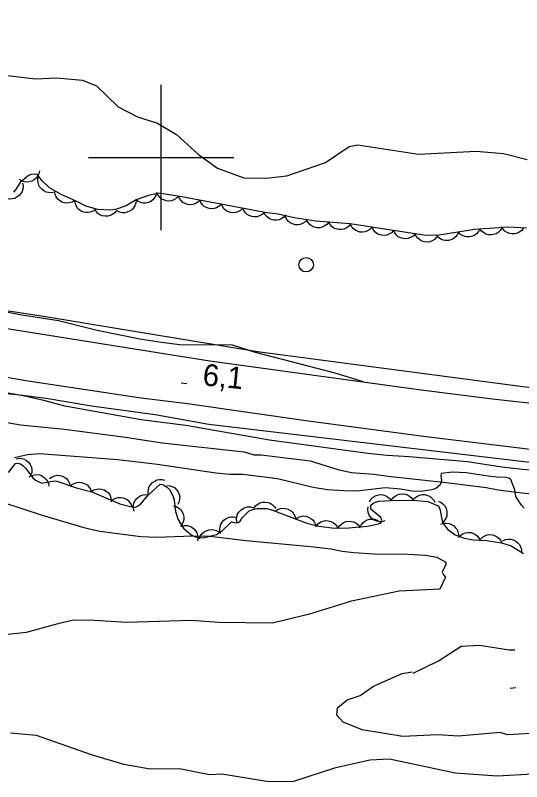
# Model space of a CAD drawing. Extents: x 336540 to 340074, y 5572036 to 5573747.
# Drawn here: x 336980 to 337049.6, y 5572514.1 to 5572619.6 of the extents above; entities that cross this region are included whole.
import ezdxf

# ---------------------------------------------------------------- set-up
doc = ezdxf.new("R2010")
doc.units = 0
for name, color, linetype in [('Niveau 1', 7, 'Continuous'), ('Niveau 2', 7, 'Continuous'), ('Niveau 21', 7, 'Continuous'), ('Niveau 22', 7, 'Continuous'), ('Niveau 3', 7, 'Continuous'), ('Niveau 36', 7, 'Continuous'), ('Niveau 44', 7, 'Continuous'), ('Niveau 61', 7, 'Continuous')]:
    doc.layers.add(name, color=color, linetype=linetype)

msp = doc.modelspace()

# ---------------------------------------------------------------- linework, layer by layer
at = {"layer": 'Niveau 1'}
for points in [[(336978.84, 5572611.27), (336982.76, 5572610.81), (336985.64, 5572610.96), (336989.2, 5572610.62), (336991.11, 5572609.87), (336994.12, 5572606.97), (336996.74, 5572605.58), (336999.49, 5572604.72), (337002.12, 5572603.13), (337005.13, 5572600.42), (337007.77, 5572598.52), (337011.39, 5572597.18), (337014.44, 5572597.15), (337017.29, 5572597.48), (337022.61, 5572599.29), (337025.89, 5572601.49), (337027.06, 5572601.72), (337035.4, 5572600.45), (337043.34, 5572600.86), (337047.09, 5572600.55), (337050.34, 5572599.69)], [(337049.97, 5572551.7), (337049.58, 5572552.13), (337048.8, 5572553.31), (337048.65, 5572554.23), (337048.13, 5572555.65), (337047.85, 5572555.83), (337047.48, 5572555.93), (337046.19, 5572555.97), (337044.99, 5572556.12), (337042.03, 5572556.58), (337040.05, 5572556.67), (337038.53, 5572556.51), (337038.49, 5572556.14), (337038.59, 5572555.54), (337038.39, 5572554.91), (337037.81, 5572554.43), (337037.26, 5572554.25), (337035.77, 5572554), (337034.52, 5572554.04), (337032.96, 5572554.35), (337030.89, 5572554.51), (337026.94, 5572554.07), (337025.12, 5572554.09), (337022.88, 5572554.23), (337020.92, 5572554.58), (337016, 5572555.77), (337011.27, 5572556.37), (337009.43, 5572556.35), (337007.55, 5572556.55), (336999.51, 5572557.71), (336994.06, 5572558.39), (336983.26, 5572559.18), (336981.61, 5572559.04), (336979.84, 5572558.63)], [(336978.04, 5572552.57), (336983.66, 5572550.75), (336989.37, 5572549.04), (336991.57, 5572548.54), (336997.23, 5572547.82), (336999.37, 5572547.74), (337004.38, 5572547.92), (337006.76, 5572547.88), (337011.66, 5572547.26), (337020.61, 5572546.46), (337023.36, 5572546.14), (337024.92, 5572545.81), (337026.5, 5572545.62), (337029.22, 5572545.41), (337033.95, 5572545.39), (337036.38, 5572545.25), (337037.95, 5572544.99), (337039.16, 5572544.29), (337039.16, 5572543.98), (337038.69, 5572542.89), (337038.83, 5572542.54), (337039.12, 5572542.23), (337038.34, 5572540.57), (337032.77, 5572540.29), (337026.22, 5572538.92)], [(337026.22, 5572538.92), (337020.24, 5572537.09), (337015.35, 5572535.87)], [(337015.35, 5572535.87), (337007.95, 5572535.96), (337004.21, 5572536.27), (336995.27, 5572535.98), (336990.83, 5572536.26), (336987.96, 5572536.28), (336985.78, 5572535.81), (336981.45, 5572534.59), (336972.2, 5572533.6)], [(337095.72, 5572517.05), (337088.86, 5572518.75), (337085.98, 5572518.92), (337074.51, 5572518.16), (337063.41, 5572516.91), (337055.46, 5572516.69), (337051.15, 5572515.1), (337046.25, 5572514.85), (337040.48, 5572515.24), (337031.42, 5572517.15), (337028.72, 5572517.02), (337023.86, 5572515.91), (337018.2, 5572514.09), (337014.83, 5572514.07), (337008.34, 5572515.12), (337006.66, 5572515.03), (337002.55, 5572515.83), (336998.48, 5572515.78), (336994.9, 5572516.45), (336990.44, 5572517.75), (336982.88, 5572520.42), (336979.29, 5572520.74)]]:
    msp.add_lwpolyline(points, dxfattribs=at)
at = {"layer": 'Niveau 2'}
for points in [[(336977.03, 5572579.08), (336980.56, 5572578.37), (336985.87, 5572577.54), (336991.23, 5572576.22), (336997.08, 5572575.04), (337000.04, 5572574.56), (337002.6, 5572574.24), (337009.78, 5572574.22), (337012.95, 5572573.18), (337023.91, 5572570.33), (337027.81, 5572569.14)], [(337067.72, 5572557.83), (337066.43, 5572556.88), (337066.09, 5572556.8), (337061.97, 5572556.39), (337057.42, 5572556.46), (337049.74, 5572557.02), (337046.89, 5572557.35), (337042.14, 5572558.1), (337034.14, 5572558.8), (337031.1, 5572558.98), (337028.43, 5572559.26), (337014.91, 5572561.1), (337003.42, 5572563.11), (336997.25, 5572563.89), (336986.75, 5572565.77), (336984.08, 5572566.5), (336981.03, 5572567.18), (336977.9, 5572567.75)], [(337034.69, 5572529.01), (337038.16, 5572530.72), (337041.28, 5572532.74), (337043.8, 5572532.88), (337047.9, 5572532.24), (337048.65, 5572532.2)], [(337062.22, 5572520.26), (337057.35, 5572519.65), (337055.14, 5572519.89), (337051.7, 5572520.74), (337047.67, 5572520.53), (337046.63, 5572520.82), (337040.9, 5572520.35), (337038.02, 5572520.54), (337033.28, 5572520.3), (337027.66, 5572521.19), (337025.07, 5572522.25), (337024.17, 5572523.22), (337024.27, 5572524.23), (337025.58, 5572525.34), (337027.41, 5572525.92), (337029.21, 5572527.2), (337033.17, 5572528.94), (337034.53, 5572529.18)]]:
    msp.add_lwpolyline(points, dxfattribs=at)
at = {"layer": 'Niveau 21'}
for points in [[(337100.64, 5572555), (337088.68, 5572555.77), (337076.26, 5572556.91), (337061.77, 5572558.48), (337053.08, 5572559.51), (337036.48, 5572561.54), (337019.9, 5572563.72), (337003.65, 5572566.07), (336997.26, 5572566.87), (336981.42, 5572569.24), (336960.45, 5572572.91), (336934.7, 5572577.9), (336922.06, 5572580.9), (336896.11, 5572586.22), (336883.84, 5572588.4), (336824.78, 5572600.58), (336808.76, 5572603.44), (336772.56, 5572611.03), (336750.71, 5572615.17), (336667.09, 5572632.55), (336658.39, 5572633.88), (336648.84, 5572635.99), (336623.94, 5572640.52), (336607.07, 5572643.16)], [(337095.79, 5572561.86), (337085.79, 5572562.64), (337061.8, 5572564.95), (337045.61, 5572566.7), (337035.77, 5572567.94), (337006.72, 5572571.94), (336977.04, 5572576.7), (336945.1, 5572582.45), (336884.31, 5572594.33), (336807.63, 5572610.39)], [(336854.11, 5572603.04), (336864.11, 5572601.24), (336873.61, 5572598.85), (336882.78, 5572596.77), (336912.98, 5572591.14), (336921.22, 5572589.38), (336948.66, 5572583.79), (336954.19, 5572582.77), (336971.74, 5572579.97), (336983.82, 5572578.15), (337013.25, 5572573.26), (337050.14, 5572568.44), (337060.73, 5572567.18), (337067.1, 5572566.52), (337092.27, 5572564.2)], [(336862, 5572590.65), (336871.76, 5572588.24), (336879.75, 5572586.54), (336884.48, 5572585.66), (336895.01, 5572583.94), (336909.33, 5572581.03), (336936.73, 5572575.18), (336946.66, 5572573.14), (336957.31, 5572571.04), (336966.26, 5572569.58), (336974.67, 5572567.84), (336980.22, 5572567.35), (336984.21, 5572566.84), (336990.44, 5572565.82), (336999.21, 5572564.62), (337006.58, 5572563.3), (337073.99, 5572555.28), (337110.67, 5572552.6)]]:
    msp.add_lwpolyline(points, dxfattribs=at)
at = {"layer": 'Niveau 22'}
msp.add_lwpolyline([(336975.89, 5572564), (336980.68, 5572563.17), (336986.71, 5572562.61), (336995.12, 5572561.51), (337000.15, 5572560.72), (337011.41, 5572559.47), (337012.74, 5572559.05), (337013.78, 5572559.04), (337020.51, 5572558.25), (337024.32, 5572557.06), (337026.22, 5572556.64), (337029.27, 5572556.39), (337031.23, 5572556.11), (337039.23, 5572555.23), (337044.7, 5572554.56), (337046.36, 5572554.22), (337048.84, 5572553.9), (337054.72, 5572553.27)], dxfattribs=at)
at = {"layer": 'Niveau 3'}
for p, q in [((337002.76, 5572568.95), (337003.56, 5572568.87)), ((337048.01, 5572526.93), (337048.81, 5572527.01))]:
    msp.add_line(p, q, dxfattribs=at)
at = {"layer": 'Niveau 36'}
msp.add_circle((337019.96, 5572585.23), 1, dxfattribs=at)
at = {"layer": 'Niveau 44'}
for points in [[(336983.26, 5572598.16), (336983.18, 5572597.75), (336983, 5572597.39), (336982.81, 5572597.12), (336982.53, 5572596.9), (336982.21, 5572596.72), (336981.83, 5572596.63), (336981.51, 5572596.59), (336981.16, 5572596.65), (336980.81, 5572596.77), (336980.51, 5572596.96)], [(336999.7, 5572595.08), (336998.27, 5572594.75), (336996.59, 5572594.14), (336995.18, 5572593.33), (336993.73, 5572592.81), (336993.02, 5572592.75), (336991.29, 5572592.84), (336989.67, 5572593.29), (336988.34, 5572593.98), (336986.24, 5572594.88), (336984.67, 5572595.82), (336983.64, 5572596.77), (336982.97, 5572597.65), (336982.53, 5572597.71), (336982.09, 5572597.65), (336981.7, 5572597.48), (336980.61, 5572596.53), (336980, 5572595.52), (336979.71, 5572595.23)], [(336985.32, 5572595.22), (336984.91, 5572595.13), (336984.5, 5572595.15), (336984.18, 5572595.22), (336983.87, 5572595.38), (336983.58, 5572595.61), (336983.34, 5572595.91), (336983.17, 5572596.19), (336983.09, 5572596.53), (336983.06, 5572596.9), (336983.11, 5572597.26)], [(336980.94, 5572596.46), (336981.02, 5572596.05), (336980.97, 5572595.64), (336980.9, 5572595.32), (336980.72, 5572595.02), (336980.48, 5572594.74), (336980.17, 5572594.51), (336979.89, 5572594.35), (336979.54, 5572594.28), (336979.17, 5572594.27), (336978.82, 5572594.34)], [(336988.12, 5572594.07), (336987.77, 5572593.85), (336987.38, 5572593.74), (336987.05, 5572593.69), (336986.71, 5572593.74), (336986.36, 5572593.86), (336986.03, 5572594.06), (336985.78, 5572594.27), (336985.59, 5572594.56), (336985.43, 5572594.9), (336985.37, 5572595.25)], [(336999.39, 5572595.16), (336999.28, 5572594.75), (336999.07, 5572594.4), (336998.87, 5572594.14), (336998.58, 5572593.94), (336998.24, 5572593.79), (336997.87, 5572593.72), (336997.54, 5572593.69), (336997.2, 5572593.78), (336996.86, 5572593.92), (336996.57, 5572594.13)], [(337002.39, 5572594.66), (337002.1, 5572594.36), (337001.75, 5572594.15), (337001.45, 5572594.03), (337001.1, 5572593.99), (337000.73, 5572594.01), (337000.36, 5572594.14), (337000.07, 5572594.27), (336999.81, 5572594.51), (336999.58, 5572594.8), (336999.42, 5572595.12)], [(337050.26, 5572590.28), (337047.8, 5572590.38), (337043.11, 5572590.06), (337038.24, 5572589.28), (337036.44, 5572589.25), (337026.02, 5572590.84), (337021.29, 5572591.23), (337018.29, 5572591.67), (337016.11, 5572592.2), (337014.57, 5572592.37), (337002.86, 5572594.59), (336999.7, 5572595.08)], [(336990.79, 5572592.71), (336990.43, 5572592.51), (336990.03, 5572592.43), (336989.7, 5572592.4), (336989.36, 5572592.48), (336989.01, 5572592.62), (336988.71, 5572592.85), (336988.47, 5572593.07), (336988.3, 5572593.38), (336988.17, 5572593.73), (336988.13, 5572594.09)], [(336996.57, 5572594.13), (336996.54, 5572593.71), (336996.39, 5572593.33), (336996.23, 5572593.04), (336995.98, 5572592.79), (336995.68, 5572592.58), (336995.32, 5572592.45), (336995, 5572592.37), (336994.65, 5572592.39), (336994.29, 5572592.47), (336993.97, 5572592.63)], [(337005.34, 5572594.12), (337005.04, 5572593.82), (337004.68, 5572593.63), (337004.38, 5572593.51), (337004.02, 5572593.49), (337003.66, 5572593.53), (337003.3, 5572593.66), (337003.01, 5572593.81), (337002.75, 5572594.05), (337002.53, 5572594.35), (337002.39, 5572594.68)], [(337008.28, 5572593.56), (337007.99, 5572593.27), (337007.63, 5572593.07), (337007.32, 5572592.96), (337006.97, 5572592.93), (337006.6, 5572592.97), (337006.25, 5572593.1), (337005.95, 5572593.25), (337005.7, 5572593.49), (337005.48, 5572593.79), (337005.34, 5572594.12)], [(336993.87, 5572592.71), (336993.62, 5572592.37), (336993.29, 5572592.13), (336993, 5572591.98), (336992.66, 5572591.9), (336992.29, 5572591.89), (336991.91, 5572591.97), (336991.6, 5572592.08), (336991.32, 5572592.29), (336991.06, 5572592.55), (336990.88, 5572592.86)], [(337011.23, 5572593), (337010.94, 5572592.71), (337010.58, 5572592.51), (337010.27, 5572592.4), (337009.92, 5572592.37), (337009.55, 5572592.41), (337009.19, 5572592.54), (337008.9, 5572592.69), (337008.65, 5572592.93), (337008.43, 5572593.23), (337008.28, 5572593.56)], [(337014.18, 5572592.44), (337013.89, 5572592.15), (337013.53, 5572591.95), (337013.22, 5572591.84), (337012.87, 5572591.81), (337012.5, 5572591.85), (337012.14, 5572591.98), (337011.85, 5572592.13), (337011.6, 5572592.37), (337011.38, 5572592.67), (337011.23, 5572593)], [(337017.16, 5572592.08), (337016.89, 5572591.77), (337016.54, 5572591.55), (337016.25, 5572591.41), (337015.9, 5572591.35), (337015.53, 5572591.36), (337015.16, 5572591.47), (337014.86, 5572591.59), (337014.59, 5572591.81), (337014.34, 5572592.1), (337014.18, 5572592.41)], [(337020.08, 5572591.41), (337019.8, 5572591.1), (337019.45, 5572590.89), (337019.15, 5572590.76), (337018.8, 5572590.72), (337018.43, 5572590.74), (337018.06, 5572590.86), (337017.76, 5572591), (337017.5, 5572591.23), (337017.27, 5572591.52), (337017.11, 5572591.84)], [(337023.06, 5572591.08), (337022.8, 5572590.76), (337022.46, 5572590.53), (337022.17, 5572590.38), (337021.82, 5572590.32), (337021.45, 5572590.32), (337021.08, 5572590.41), (337020.78, 5572590.53), (337020.5, 5572590.74), (337020.25, 5572591.02), (337020.07, 5572591.33)], [(337026.05, 5572590.84), (337025.79, 5572590.51), (337025.45, 5572590.28), (337025.16, 5572590.13), (337024.81, 5572590.07), (337024.44, 5572590.07), (337024.07, 5572590.17), (337023.77, 5572590.28), (337023.49, 5572590.5), (337023.24, 5572590.77), (337023.06, 5572591.08)], [(337029.02, 5572590.38), (337028.73, 5572590.08), (337028.38, 5572589.87), (337028.08, 5572589.74), (337027.73, 5572589.71), (337027.36, 5572589.73), (337027, 5572589.85), (337026.7, 5572589.98), (337026.44, 5572590.22), (337026.21, 5572590.51), (337026.05, 5572590.84)], [(337031.98, 5572589.93), (337031.7, 5572589.62), (337031.35, 5572589.42), (337031.04, 5572589.29), (337030.69, 5572589.25), (337030.33, 5572589.28), (337029.96, 5572589.4), (337029.66, 5572589.53), (337029.4, 5572589.77), (337029.17, 5572590.06), (337029.02, 5572590.38)], [(337034.95, 5572589.48), (337034.66, 5572589.17), (337034.31, 5572588.97), (337034.01, 5572588.84), (337033.66, 5572588.8), (337033.29, 5572588.82), (337032.93, 5572588.94), (337032.63, 5572589.08), (337032.37, 5572589.31), (337032.14, 5572589.61), (337031.98, 5572589.93)], [(337040.9, 5572589.71), (337040.72, 5572589.33), (337040.45, 5572589.02), (337040.2, 5572588.81), (337039.88, 5572588.67), (337039.52, 5572588.58), (337039.13, 5572588.58), (337038.81, 5572588.62), (337038.49, 5572588.76), (337038.18, 5572588.97), (337037.93, 5572589.23)], [(337043.86, 5572590.18), (337043.68, 5572589.8), (337043.41, 5572589.5), (337043.16, 5572589.28), (337042.84, 5572589.14), (337042.48, 5572589.05), (337042.1, 5572589.06), (337041.77, 5572589.09), (337041.45, 5572589.24), (337041.14, 5572589.44), (337040.9, 5572589.71)], [(337046.86, 5572590.32), (337046.65, 5572589.95), (337046.35, 5572589.68), (337046.08, 5572589.49), (337045.75, 5572589.37), (337045.38, 5572589.32), (337045, 5572589.36), (337044.68, 5572589.42), (337044.38, 5572589.6), (337044.09, 5572589.83), (337043.87, 5572590.11)], [(337049.86, 5572590.3), (337049.61, 5572589.96), (337049.28, 5572589.72), (337048.99, 5572589.56), (337048.65, 5572589.48), (337048.28, 5572589.46), (337047.91, 5572589.54), (337047.6, 5572589.64), (337047.31, 5572589.85), (337047.05, 5572590.11), (337046.86, 5572590.42)], [(337037.91, 5572589.03), (337037.63, 5572588.72), (337037.28, 5572588.51), (337036.97, 5572588.39), (337036.63, 5572588.35), (337036.26, 5572588.37), (337035.89, 5572588.49), (337035.6, 5572588.63), (337035.33, 5572588.86), (337035.1, 5572589.15), (337034.95, 5572589.48)], [(336979, 5572556.64), (336979.96, 5572557.87), (336980.3, 5572557.89), (336980.66, 5572557.8), (336981.01, 5572557.56), (336981.36, 5572557.21), (336982.35, 5572555.91), (336982.75, 5572555.58), (336983.6, 5572555.18), (336985.32, 5572555.5), (336985.67, 5572555.44), (336988.51, 5572554.47), (336990.48, 5572553.98), (336994.34, 5572552.33), (336996.36, 5572551.81), (336996.76, 5572551.98), (336997.17, 5572552.28), (336998.28, 5572553.55), (336999.9, 5572555.01), (337000.34, 5572554.91), (337000.76, 5572554.65), (337001.14, 5572554.27), (337001.68, 5572553.33), (337001.81, 5572552.83), (337001.98, 5572551.27), (337002.37, 5572550.12), (337003.09, 5572548.96), (337004.13, 5572548.03), (337004.72, 5572547.77), (337005.35, 5572547.65), (337005.97, 5572547.67), (337007.63, 5572548.07), (337008.43, 5572548.64), (337009.69, 5572549.85), (337010.28, 5572549.72), (337010.61, 5572549.73), (337010.86, 5572549.94), (337011.19, 5572550.44), (337012.13, 5572551.33), (337012.62, 5572551.55), (337013.19, 5572551.67), (337014.57, 5572551.66), (337015.33, 5572551.45), (337020.05, 5572549.63), (337021.69, 5572549.25), (337023.87, 5572548.97), (337025.83, 5572549.03), (337028.39, 5572549.23), (337029.89, 5572549.54), (337030.17, 5572549.72), (337030.38, 5572550.07), (337030.23, 5572550.43), (337028.85, 5572551.59), (337028.86, 5572552.11), (337029.11, 5572552.34), (337029.5, 5572552.54), (337030, 5572552.67), (337031.56, 5572552.77), (337034.65, 5572552.83), (337036.7, 5572552.64), (337038.1, 5572552.05), (337038.35, 5572551.63), (337038.7, 5572549.73), (337039.4, 5572548.82), (337040.44, 5572548.05), (337041.68, 5572547.59), (337042.99, 5572547.38), (337044.79, 5572547.26), (337046.84, 5572546.93), (337048.16, 5572546.52), (337049.87, 5572545.5)], [(336980.05, 5572558.52), (336980.46, 5572558.6), (336980.86, 5572558.56), (336981.18, 5572558.48), (336981.49, 5572558.3), (336981.77, 5572558.07), (336981.99, 5572557.75), (336982.15, 5572557.47), (336982.22, 5572557.12), (336982.24, 5572556.75), (336982.17, 5572556.4)], [(336981.84, 5572556.01), (336982.2, 5572556.22), (336982.59, 5572556.32), (336982.92, 5572556.36), (336983.27, 5572556.29), (336983.61, 5572556.16), (336983.93, 5572555.95), (336984.17, 5572555.73), (336984.36, 5572555.43), (336984.5, 5572555.09), (336984.55, 5572554.73)], [(336984.67, 5572555.78), (336985.01, 5572556.03), (336985.39, 5572556.17), (336985.71, 5572556.24), (336986.06, 5572556.22), (336986.42, 5572556.13), (336986.76, 5572555.95), (336987.03, 5572555.76), (336987.24, 5572555.48), (336987.42, 5572555.16), (336987.51, 5572554.81)], [(336987.49, 5572554.72), (336987.8, 5572555), (336988.17, 5572555.18), (336988.48, 5572555.27), (336988.83, 5572555.28), (336989.2, 5572555.22), (336989.55, 5572555.07), (336989.83, 5572554.91), (336990.07, 5572554.65), (336990.28, 5572554.34), (336990.4, 5572554)], [(336998.28, 5572553.55), (336998.23, 5572553.97), (336998.29, 5572554.37), (336998.38, 5572554.68), (336998.58, 5572554.98), (336998.83, 5572555.25), (336999.15, 5572555.45), (336999.44, 5572555.6), (336999.79, 5572555.65), (337000.16, 5572555.65), (337000.51, 5572555.56)], [(337000.81, 5572554.84), (337001.23, 5572554.81), (337001.61, 5572554.66), (337001.9, 5572554.51), (337002.14, 5572554.26), (337002.36, 5572553.95), (337002.49, 5572553.59), (337002.57, 5572553.28), (337002.55, 5572552.93), (337002.46, 5572552.56), (337002.31, 5572552.24)], [(336990.4, 5572554.01), (336990.76, 5572554.24), (336991.15, 5572554.35), (336991.47, 5572554.4), (336991.82, 5572554.35), (336992.17, 5572554.23), (336992.49, 5572554.02), (336992.75, 5572553.82), (336992.94, 5572553.53), (336993.09, 5572553.19), (336993.16, 5572552.83)], [(337031.66, 5572552.77), (337031.89, 5572553.12), (337032.2, 5572553.38), (337032.47, 5572553.56), (337032.81, 5572553.66), (337033.18, 5572553.7), (337033.56, 5572553.64), (337033.88, 5572553.56), (337034.17, 5572553.37), (337034.45, 5572553.12), (337034.66, 5572552.83)], [(336993.1, 5572552.65), (336993.41, 5572552.93), (336993.78, 5572553.1), (336994.1, 5572553.19), (336994.45, 5572553.19), (336994.81, 5572553.13), (336995.16, 5572552.98), (336995.45, 5572552.81), (336995.68, 5572552.55), (336995.88, 5572552.24), (336996.01, 5572551.9)], [(336996.31, 5572551.29), (336996.2, 5572551.7), (336996.22, 5572552.1), (336996.27, 5572552.43), (336996.43, 5572552.75), (336996.65, 5572553.04), (336996.94, 5572553.29), (336997.22, 5572553.46), (336997.56, 5572553.56), (336997.93, 5572553.6), (336998.28, 5572553.55)], [(337028.66, 5572552.58), (337028.88, 5572552.94), (337029.17, 5572553.22), (337029.44, 5572553.41), (337029.78, 5572553.52), (337030.14, 5572553.58), (337030.52, 5572553.54), (337030.84, 5572553.47), (337031.15, 5572553.29), (337031.44, 5572553.06), (337031.66, 5572552.78)], [(337034.66, 5572552.83), (337034.92, 5572553.15), (337035.26, 5572553.38), (337035.56, 5572553.52), (337035.9, 5572553.58), (337036.27, 5572553.58), (337036.64, 5572553.48), (337036.95, 5572553.36), (337037.22, 5572553.14), (337037.47, 5572552.87), (337037.64, 5572552.55)], [(337038.16, 5572552.67), (337038.54, 5572552.5), (337038.85, 5572552.24), (337039.07, 5572551.99), (337039.22, 5572551.68), (337039.32, 5572551.32), (337039.32, 5572550.94), (337039.29, 5572550.61), (337039.16, 5572550.29), (337038.96, 5572549.97), (337038.7, 5572549.72)], [(337001.71, 5572552.06), (337002.12, 5572551.94), (337002.46, 5572551.73), (337002.71, 5572551.52), (337002.91, 5572551.22), (337003.06, 5572550.88), (337003.12, 5572550.51), (337003.14, 5572550.18), (337003.05, 5572549.84), (337002.89, 5572549.5), (337002.68, 5572549.21)], [(337010.46, 5572549.75), (337010.39, 5572550.16), (337010.44, 5572550.56), (337010.53, 5572550.88), (337010.72, 5572551.18), (337010.96, 5572551.46), (337011.28, 5572551.67), (337011.57, 5572551.82), (337011.91, 5572551.88), (337012.29, 5572551.89), (337012.64, 5572551.81)], [(337012.77, 5572551.67), (337013.01, 5572552.02), (337013.32, 5572552.27), (337013.61, 5572552.44), (337013.95, 5572552.53), (337014.32, 5572552.56), (337014.69, 5572552.49), (337015.01, 5572552.4), (337015.3, 5572552.2), (337015.57, 5572551.95), (337015.77, 5572551.65)], [(337015.71, 5572551.3), (337016.06, 5572551.54), (337016.44, 5572551.67), (337016.77, 5572551.73), (337017.12, 5572551.69), (337017.47, 5572551.58), (337017.8, 5572551.39), (337018.06, 5572551.19), (337018.27, 5572550.91), (337018.43, 5572550.57), (337018.51, 5572550.22)], [(337030.78, 5572549.97), (337030.38, 5572549.85), (337029.97, 5572549.86), (337029.65, 5572549.91), (337029.33, 5572550.06), (337029.03, 5572550.27), (337028.78, 5572550.56), (337028.59, 5572550.83), (337028.49, 5572551.17), (337028.45, 5572551.54), (337028.49, 5572551.9)], [(337008.14, 5572548.36), (337008.07, 5572548.77), (337008.12, 5572549.18), (337008.21, 5572549.5), (337008.39, 5572549.8), (337008.63, 5572550.08), (337008.95, 5572550.29), (337009.24, 5572550.45), (337009.58, 5572550.51), (337009.95, 5572550.52), (337010.31, 5572550.44)], [(337018.51, 5572550.22), (337018.85, 5572550.46), (337019.24, 5572550.59), (337019.57, 5572550.65), (337019.92, 5572550.61), (337020.27, 5572550.5), (337020.6, 5572550.31), (337020.86, 5572550.11), (337021.07, 5572549.83), (337021.23, 5572549.49), (337021.31, 5572549.14)], [(337021.36, 5572549.29), (337021.64, 5572549.61), (337021.98, 5572549.82), (337022.28, 5572549.95), (337022.63, 5572550), (337023, 5572549.98), (337023.37, 5572549.87), (337023.67, 5572549.75), (337023.94, 5572549.52), (337024.17, 5572549.23), (337024.34, 5572548.91)], [(337024.34, 5572548.91), (337024.55, 5572549.28), (337024.85, 5572549.56), (337025.11, 5572549.75), (337025.45, 5572549.87), (337025.81, 5572549.93), (337026.19, 5572549.89), (337026.51, 5572549.83), (337026.82, 5572549.66), (337027.11, 5572549.43), (337027.33, 5572549.15)], [(337027.35, 5572549.02), (337027.51, 5572549.4), (337027.77, 5572549.72), (337028.01, 5572549.94), (337028.33, 5572550.1), (337028.68, 5572550.2), (337029.06, 5572550.22), (337029.39, 5572550.2), (337029.72, 5572550.07), (337030.03, 5572549.87), (337030.29, 5572549.62)], [(337038.48, 5572549.5), (337038.88, 5572549.64), (337039.28, 5572549.65), (337039.61, 5572549.62), (337039.94, 5572549.49), (337040.26, 5572549.3), (337040.52, 5572549.03), (337040.72, 5572548.77), (337040.84, 5572548.44), (337040.91, 5572548.07), (337040.9, 5572547.71)], [(337002.79, 5572549.23), (337003.19, 5572549.33), (337003.6, 5572549.31), (337003.92, 5572549.25), (337004.23, 5572549.1), (337004.53, 5572548.87), (337004.77, 5572548.57), (337004.94, 5572548.3), (337005.03, 5572547.96), (337005.07, 5572547.59), (337005.02, 5572547.23)], [(337005.28, 5572547.5), (337005.43, 5572547.89), (337005.67, 5572548.22), (337005.91, 5572548.45), (337006.22, 5572548.62), (337006.57, 5572548.74), (337006.95, 5572548.76), (337007.27, 5572548.75), (337007.61, 5572548.63), (337007.93, 5572548.45), (337008.2, 5572548.21)], [(337040.93, 5572547.71), (337041.22, 5572548.01), (337041.57, 5572548.22), (337041.88, 5572548.34), (337042.23, 5572548.38), (337042.6, 5572548.35), (337042.96, 5572548.23), (337043.26, 5572548.09), (337043.51, 5572547.85), (337043.74, 5572547.56), (337043.9, 5572547.23)], [(337043.91, 5572547.4), (337044.2, 5572547.71), (337044.55, 5572547.91), (337044.86, 5572548.03), (337045.21, 5572548.07), (337045.58, 5572548.04), (337045.94, 5572547.92), (337046.24, 5572547.78), (337046.5, 5572547.54), (337046.72, 5572547.25), (337046.88, 5572546.92)], [(337047, 5572547.21), (337047.38, 5572547.39), (337047.79, 5572547.44), (337048.12, 5572547.45), (337048.45, 5572547.35), (337048.79, 5572547.19), (337049.08, 5572546.94), (337049.3, 5572546.7), (337049.46, 5572546.39), (337049.56, 5572546.03), (337049.58, 5572545.67)]]:
    msp.add_lwpolyline(points, dxfattribs=at)
at = {"layer": 'Niveau 61'}
for points in [[(337000, 5572590), (337000, 5572610)], [(336990, 5572600), (337010, 5572600)]]:
    msp.add_lwpolyline(points, dxfattribs=at)

# ---------------------------------------------------------------- texts
at = {"layer": 'Niveau 3'}
msp.add_text('6,1    ', height=3, rotation=354.4494, dxfattribs=at).set_placement((337005.63, 5572568.63))

doc.saveas('drawing.dxf')
